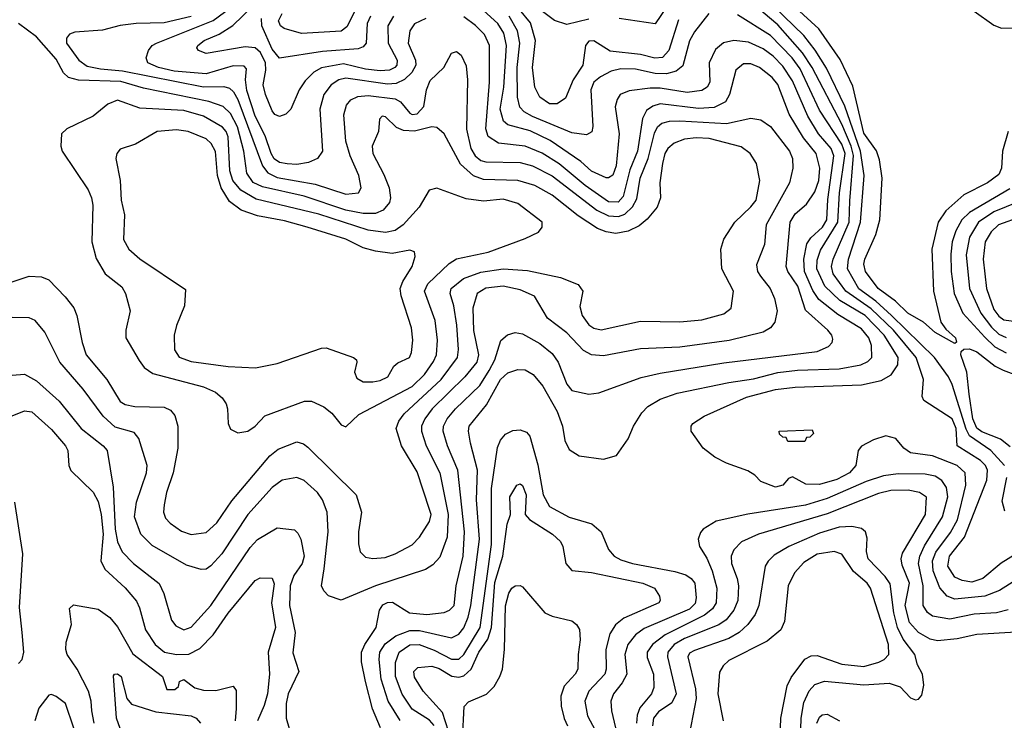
# Model space of a CAD drawing. Extents: x 997028 to 1115134, y 536408 to 618974.
# Tile 346 of 473: x 1041836 to 1045847, y 599247 to 602100. Entities that reach past the tile are written whole.
import ezdxf

# ---------------------------------------------------------------- set-up
doc = ezdxf.new("R2010")
doc.units = 0

msp = doc.modelspace()

# ---------------------------------------------------------------- linework, layer by layer
at = {"layer": '0CON10XD'}
for points in [[(1043358.6, 602115), (1043335.2, 602075), (1043336.9, 602005), (1043374, 601935), (1043373, 601915), (1043364.6, 601905.4), (1043342.9, 601895), (1043305, 601892.1), (1043245, 601898.9), (1043155, 601920.6), (1043065.8, 601904.2), (1043034.2, 601885.8), (1042998.3, 601851.7), (1042973.9, 601815), (1042940.5, 601735), (1042920, 601715), (1042895, 601705.4), (1042875, 601714.6), (1042865, 601728.5), (1042836.9, 601795), (1042828.3, 601835), (1042839.2, 601895), (1042837.9, 601925), (1042816.3, 601966.3), (1042795, 601985.6), (1042755, 601989.2), (1042595, 601962.9), (1042564, 601975), (1042557.5, 601985), (1042561.4, 601995), (1042587.8, 602015), (1042648.7, 602041.3), (1042703.6, 602076.4), (1042866.4, 602233.6)], [(1044155, 602101.6), (1044065, 602080.9), (1044015, 602096.8), (1043890.9, 602190.9)], [(1044499.5, 602195), (1044425, 602083.8), (1044277.5, 602105)], [(1045848.3, 600285), (1045792.2, 600345), (1045705.5, 600405.5), (1045692.2, 600432.2), (1045635, 600614.4), (1045619.8, 600645), (1045563, 600725), (1045388.1, 600895), (1045324, 600954), (1045254.5, 601004.5), (1045208.6, 601085), (1045212.4, 601125), (1045261.6, 601275), (1045276.9, 601465), (1045261.9, 601565), (1045197.6, 601747.6), (1045123.3, 601903.3), (1045076, 601976), (1045030.2, 602035), (1044867.9, 602195)], [(1043491.1, 602105), (1043445, 602082.5), (1043424.8, 602055), (1043418.3, 602005), (1043448.6, 601935), (1043449.3, 601915), (1043433.4, 601885), (1043404, 601856), (1043369.4, 601840.6), (1043335, 601837.8), (1043165, 601862.5), (1043136.2, 601855), (1043104.9, 601835.1), (1043074.8, 601795.2), (1043058.3, 601735), (1043068.9, 601565), (1043048.9, 601535), (1043011.9, 601518.1), (1042965, 601510.8), (1042925, 601513.4), (1042895, 601518.9), (1042873.2, 601533.2), (1042860, 601555), (1042836.5, 601626.5), (1042795, 601706.8), (1042761.4, 601811.4), (1042755.5, 601854.5), (1042759.4, 601899.4), (1042750.9, 601910.9), (1042705, 601911.9), (1042595, 601878.9), (1042465, 601890.6), (1042400.9, 601905), (1042357.9, 601925), (1042350.5, 601945), (1042360.6, 601975), (1042375.6, 601995), (1042392.9, 602005), (1042623.7, 602096.3), (1042721.4, 602168.6)], [(1043209.4, 602150.6), (1043168.6, 602071.4), (1043145, 602053.6), (1042983.7, 602043.7), (1042913.8, 602063.8), (1042898.5, 602075), (1042890, 602095), (1042904.6, 602125)], [(1045920.4, 599939.6), (1045835, 599886.5), (1045760.4, 599825), (1045715, 599809.6), (1045675, 599816.8), (1045645, 599830.3), (1045616.9, 599875), (1045624.1, 599915), (1045685, 599992.7), (1045776, 600225), (1045779.4, 600265), (1045770, 600285), (1045750, 600305), (1045654.7, 600365), (1045651.5, 600435), (1045635, 600474.3), (1045519.3, 600549.3), (1045513.1, 600565), (1045518.2, 600635), (1045488.8, 600725), (1045395.2, 600835.2), (1045305, 600922.7), (1045201.3, 600995), (1045150.5, 601065), (1045143.2, 601095), (1045149.5, 601125), (1045215.1, 601274.9), (1045218.2, 601361.8), (1045232.4, 601547.6), (1045223.8, 601585), (1045185, 601674.3), (1045064.1, 601905), (1045025.4, 601965.4), (1044925, 602079), (1044812.9, 602172.9)], [(1045645, 600782), (1045565, 600825.7), (1045518.2, 600868.2), (1045454.7, 600905), (1045403.4, 600953.4), (1045332.7, 601005), (1045281.2, 601075), (1045275.3, 601104.7), (1045279, 601125), (1045324.4, 601225.6), (1045339.8, 601285), (1045349.6, 601455), (1045339.3, 601529.3), (1045325.9, 601565.9), (1045275, 601638.2), (1045229.6, 601829.6), (1045177.9, 601937.9), (1045092.2, 602062.2), (1044998.2, 602148.2)], [(1042535, 602112.8), (1042425, 602087.5), (1042310, 602085), (1042245, 602075.9), (1042173, 602057), (1042061, 602049), (1042038.3, 602041.7), (1042026.2, 602025), (1042026.4, 602005), (1042077.2, 601935), (1042111.4, 601911.4), (1042165, 601899.4), (1042255, 601892.4), (1042585, 601827), (1042667.3, 601827.3), (1042690.9, 601820.9), (1042706.7, 601806.7), (1042724.6, 601775), (1042824.9, 601504.9), (1042846.5, 601476.5), (1042885, 601457.5), (1043040, 601430), (1043165, 601389.5), (1043215.6, 601394.4), (1043227.5, 601415), (1043217.3, 601465), (1043182.3, 601545), (1043164.8, 601605), (1043156.7, 601713.2), (1043167.4, 601752.6), (1043185, 601773.8), (1043213.4, 601786.6), (1043255, 601791.6), (1043365, 601778.2), (1043386.7, 601765), (1043425, 601719.8), (1043435, 601714.4), (1043455, 601716.1), (1043482.9, 601747.1), (1043493.3, 601815), (1043507.6, 601852.4), (1043564.5, 601905), (1043595, 601964), (1043615, 601970), (1043635, 601956), (1043655, 601912.5), (1043659.6, 601855), (1043656.4, 601653.6), (1043673.8, 601575), (1043691, 601545), (1043715, 601526.3), (1043735, 601520.9), (1043875, 601519.1), (1043925, 601505.5), (1044005, 601464.4), (1044187.3, 601325)], [(1043264.8, 602115), (1043252, 602085), (1043247.6, 602005), (1043235, 601989.3), (1043215, 601981.1), (1043070, 601970), (1042895, 601943.3), (1042865, 601980), (1042821.9, 602075), (1042821.7, 602105)], [(1043306.2, 599216.2), (1043273.8, 599293.8), (1043245.2, 599405.2), (1043228.9, 599485), (1043228.6, 599525), (1043241.4, 599555), (1043287.5, 599625), (1043302.2, 599695), (1043315, 599716.7), (1043335, 599727.1), (1043355, 599728.4), (1043424.2, 599684.2), (1043495, 599677.3), (1043565, 599685.3), (1043587.3, 599695), (1043605.8, 599715), (1043614.7, 599795), (1043643.2, 599915), (1043648.4, 600015), (1043620.8, 600265), (1043579, 600365), (1043561.6, 600425), (1043561.9, 600445), (1043577.7, 600475), (1043611, 600515), (1043710.2, 600609.8), (1043748.9, 600671.1), (1043771.1, 600715), (1043796.7, 600793.3), (1043823, 600817), (1043855, 600826), (1043885, 600820.6), (1043955, 600782), (1044005, 600740.4), (1044030, 600705), (1044065, 600615.5), (1044085, 600590.4), (1044155, 600575.6), (1044195, 600580), (1044367.3, 600642.8), (1044445, 600661.2), (1044705, 600702.3), (1045085, 600748.9), (1045130.5, 600769.5), (1045145.6, 600785), (1045149.3, 600799.3), (1045144.5, 600815), (1045127.9, 600835), (1045037, 600917), (1045006.3, 601015), (1044965.8, 601075), (1044958.8, 601095), (1044974.3, 601275), (1044995, 601309.6), (1045041.8, 601348.2), (1045075, 601399.1), (1045091.9, 601445), (1045095.2, 601495), (1045081, 601555), (1045029.4, 601619.4), (1044971, 601715), (1044925, 601836), (1044901.2, 601865), (1044849.6, 601905), (1044815, 601920.5), (1044785, 601920), (1044753.8, 601895), (1044728.1, 601795), (1044710.8, 601765), (1044665, 601742.1), (1044601.1, 601738.9), (1044445, 601757.2), (1044415, 601748.5), (1044389.5, 601730.5), (1044372.9, 601697.1), (1044353.4, 601565), (1044321.5, 601488.5), (1044295, 601379.6), (1044273.7, 601356.3), (1044235, 601358.8), (1044139.8, 601425), (1044033.5, 601513.5), (1043965, 601556.2), (1043895, 601585.5), (1043787, 601597), (1043744.2, 601624.2), (1043735.2, 601655.2), (1043750.3, 601845), (1043749.8, 601995), (1043729.8, 602039.8), (1043693.3, 602076.7), (1043645, 602111.9)], [(1043385.4, 599245.4), (1043336.6, 599325), (1043308.3, 599415), (1043300.2, 599495), (1043303.2, 599525), (1043325, 599558.7), (1043368.7, 599591.3), (1043425, 599613), (1043465, 599612.5), (1043595, 599583.2), (1043625, 599597.2), (1043645, 599623.9), (1043663.4, 599666.6), (1043674.1, 599715), (1043709.7, 599985), (1043697.3, 600145), (1043701.6, 600265), (1043672.6, 600375), (1043664.1, 600425), (1043667.3, 600445), (1043738, 600532), (1043795, 600635.3), (1043825, 600662.4), (1043865, 600675.3), (1043895, 600674.6), (1043928.2, 600655), (1043967.7, 600607.7), (1044026.2, 600505), (1044047.3, 600445), (1044056.7, 600386.7), (1044075, 600350), (1044115, 600324), (1044215, 600310), (1044267.5, 600325), (1044315, 600393.3), (1044337.1, 600445), (1044370.8, 600499.2), (1044395.6, 600525), (1044445, 600555.3), (1044515, 600578.8), (1044725, 600623), (1044825, 600638), (1044925, 600663.6), (1045005, 600673.3), (1045175, 600677.8), (1045262.9, 600695), (1045291.7, 600708.3), (1045308, 600725), (1045306.3, 600773.7), (1045295.4, 600804.6), (1045265, 600841.3), (1045169, 600899), (1045091.2, 600961.2), (1045066.7, 600996.7), (1045033.6, 601075), (1045030.3, 601125), (1045042.9, 601187.1), (1045058.4, 601211.6), (1045106.7, 601255), (1045123.8, 601285), (1045127.9, 601367.9), (1045153.4, 601545), (1045141.7, 601575), (1045090.7, 601635), (1045047, 601707), (1044985, 601851.4), (1044945, 601910.2), (1044905, 601951.6), (1044865, 601980.8), (1044805, 602008.5), (1044745, 602014.7), (1044703.6, 602006.4), (1044671.3, 601978.7), (1044644.7, 601924.7), (1044648.1, 601845), (1044636.7, 601825), (1044615, 601811.6), (1044555, 601803.2), (1044445, 601821), (1044405, 601821.7), (1044319.4, 601810.6), (1044282.5, 601795), (1044269.6, 601775), (1044262.5, 601745), (1044277.6, 601635), (1044265.7, 601505), (1044252.8, 601467.2), (1044235, 601455.4), (1044225, 601456.1), (1044165, 601483.7), (1044122.5, 601522.5), (1043997.4, 601607.4), (1043915, 601647), (1043825, 601671.2), (1043807.2, 601687.2), (1043793.4, 601735), (1043808.5, 601825), (1043819.3, 601995), (1043808, 602045), (1043783.9, 602085), (1043725, 602137.4)], [(1044643.6, 602125), (1044585, 602051.2), (1044565, 602014.4), (1044537.5, 601912.5), (1044510.2, 601889.8), (1044470.6, 601879.4), (1044425, 601880.4), (1044345, 601898.1), (1044285, 601900.2), (1044245, 601889.8), (1044202.6, 601867.4), (1044175.3, 601845), (1044163.4, 601815), (1044170.8, 601665), (1044167.1, 601642.9), (1044145, 601631.2), (1044085, 601638.9), (1043925.3, 601705.3), (1043890.9, 601725), (1043873.7, 601743.7), (1043863.5, 601785), (1043862.6, 601905), (1043873.2, 602005), (1043863.7, 602055), (1043830.5, 602115)], [(1044519.9, 602100.1), (1044480.9, 601975), (1044455, 601946.6), (1044423.1, 601943.1), (1044365, 601958.4), (1044242.1, 601972.1), (1044175, 602014.6), (1044155, 602012.1), (1044140.9, 601995), (1044130.3, 601915), (1044091.4, 601855), (1044059.5, 601780.5), (1044025, 601757.7), (1043995, 601756.7), (1043955, 601784.6), (1043934.8, 601825), (1043925.7, 601905), (1043936.7, 602015), (1043916.6, 602086.6), (1043871.6, 602141.6)], [(1045990.8, 599879.2), (1045827.3, 599775), (1045767.3, 599752.7), (1045645, 599740.2), (1045615, 599752.5), (1045585, 599786.2), (1045557, 599855), (1045554.2, 599895.8), (1045568.8, 599931.2), (1045628.5, 600011.5), (1045656.5, 600063.5), (1045690.6, 600205), (1045687.5, 600255), (1045655.4, 600285), (1045555, 600323.6), (1045465, 600336.4), (1045437.7, 600355), (1045405, 600394.6), (1045365, 600404.8), (1045315, 600389), (1045265, 600363.1), (1045252.2, 600345), (1045242.9, 600285), (1045216.5, 600255), (1045165, 600227.5), (1045095, 600207.2), (1045038.8, 600208.8), (1044985, 600238), (1044968.3, 600231.7), (1044945.6, 600204.4), (1044915, 600196), (1044855, 600220), (1044831.2, 600245), (1044803, 600263), (1044715, 600294.6), (1044668.5, 600318.5), (1044620, 600355), (1044571.4, 600425), (1044571.4, 600445), (1044578.6, 600455), (1044624.3, 600485), (1044796.9, 600563.1), (1044915, 600593.7), (1044995, 600603.1), (1045265, 600613), (1045345, 600630.8), (1045386.3, 600653.7), (1045413.8, 600695), (1045414.8, 600725), (1045358, 600815), (1045279.8, 600895), (1045176.6, 600956.6), (1045115.8, 601015), (1045082.8, 601085), (1045085, 601121.4), (1045098.5, 601161.5), (1045169.3, 601275), (1045175.6, 601395.6), (1045198.8, 601555), (1045185, 601592.5), (1045095, 601731.1), (1045015, 601899.3), (1044983.5, 601945), (1044895, 602036.2), (1044760.3, 602120.3)], [(1045725, 602134.3), (1045805, 602077.8), (1045835.8, 602065.7), (1045905, 602067.5)], [(1041695, 600995.6), (1041875, 601055.8), (1041925, 601052.5), (1041955, 601040), (1042021.3, 600971.3), (1042056, 600926), (1042069.1, 600895), (1042090, 600785), (1042107.3, 600735), (1042190.7, 600635), (1042245, 600545.4), (1042265, 600533.4), (1042304.4, 600524.4), (1042425, 600522.3), (1042449.9, 600509.9), (1042468.1, 600488.1), (1042479.7, 600445), (1042479.7, 600355), (1042460.8, 600255), (1042433.5, 600175), (1042424.1, 600125), (1042422.2, 600095), (1042430.3, 600070.3), (1042449.3, 600049.3), (1042495, 600016.7), (1042535, 600003.4), (1042595, 600012.3), (1042639.4, 600050.6), (1042699.5, 600140.5), (1042855, 600323.3), (1042889.4, 600350.6), (1042965, 600380.4), (1042992.3, 600372.3), (1043009.2, 600359.2), (1043206.5, 600165), (1043228.2, 600095), (1043216.1, 600015), (1043216.2, 599965), (1043223.2, 599933.2), (1043245, 599910.6), (1043275, 599905.5), (1043325, 599910.4), (1043365.2, 599924.8), (1043435, 599962.1), (1043465, 599992.2), (1043505, 600055.8), (1043512, 600085), (1043505.6, 600105.6), (1043455, 600259.4), (1043392, 600365), (1043369.3, 600435), (1043380, 600465), (1043401.8, 600495), (1043553, 600635), (1043619.6, 600725), (1043623.2, 600756.8), (1043616.5, 600856.5), (1043604.8, 600934.8), (1043590.3, 600985), (1043594.1, 601005), (1043644, 601046), (1043715, 601072.1), (1043805, 601085.2), (1043905, 601078.6), (1044039.5, 601049.5), (1044111.1, 601021.1), (1044129.6, 600995), (1044117.3, 600932.7), (1044128.1, 600895), (1044155, 600856.8), (1044175, 600843.3), (1044205, 600837.2), (1044365, 600872.7), (1044525, 600869.4), (1044615, 600878.1), (1044705, 600902.5), (1044734.4, 600925), (1044744.5, 600995), (1044696.2, 601085), (1044692.5, 601165), (1044705, 601206), (1044750, 601275), (1044815, 601337.3), (1044835.8, 601365), (1044851.1, 601445), (1044838.2, 601515), (1044811.8, 601555), (1044775, 601582.4), (1044645, 601616), (1044591.5, 601618.5), (1044545, 601612.9), (1044502.6, 601597.4), (1044476.2, 601575), (1044464.2, 601555), (1044454.3, 601515), (1044443.7, 601435), (1044447.2, 601375), (1044432.8, 601337.2), (1044392.5, 601287.5), (1044359, 601261), (1044315, 601238.3), (1044265, 601230), (1044225, 601236), (1044190.3, 601250.3), (1044111.7, 601301.7), (1044005, 601385.6), (1043934.5, 601424.5), (1043865, 601444.8), (1043725, 601449), (1043684.6, 601464.6), (1043631.4, 601511.4), (1043565.3, 601635), (1043535, 601661.4), (1043515, 601664.3), (1043445, 601646.3), (1043399.2, 601649.3), (1043370.5, 601660.5), (1043326.2, 601705), (1043313.2, 601706.8), (1043301.2, 601695), (1043298, 601645), (1043272.5, 601585), (1043274.1, 601555), (1043319.3, 601469.3), (1043340.5, 601415), (1043346.9, 601375), (1043342.9, 601355), (1043316.2, 601323.8), (1043285, 601311), (1043235, 601310.3), (1043165, 601324.3), (1042995, 601380.9), (1042825, 601419.4), (1042787.3, 601437.3), (1042760.7, 601475), (1042748.7, 601565), (1042723.9, 601663.9), (1042695, 601717.6), (1042665, 601746.5), (1042606.6, 601766.6), (1042340.5, 601820.5), (1042247.8, 601847.8), (1042075, 601853.6), (1042034.4, 601864.4), (1042015, 601883.6), (1041985, 601939.7), (1041905, 602030.3), (1041831.5, 602085)], [(1042725, 600417.1), (1042765, 600424.4), (1042795, 600444.3), (1042835, 600486.9), (1042995.9, 600545.9), (1043025, 600546), (1043075, 600523.1), (1043107, 600497), (1043145, 600450.8), (1043165, 600442), (1043217.7, 600492.3), (1043435, 600606.3), (1043484.8, 600655), (1043522.2, 600707.8), (1043534.3, 600735), (1043537.4, 600795), (1043528.4, 600875), (1043485.7, 600995), (1043499.2, 601025), (1043585, 601106.6), (1043615, 601125.8), (1043745, 601152.7), (1043895, 601208.6), (1043950, 601235), (1043964, 601255), (1043964.2, 601275), (1043865, 601352.1), (1043805, 601368.6), (1043725, 601361.5), (1043655, 601370), (1043535, 601413.6), (1043504.7, 601405.3), (1043463.1, 601336.9), (1043397.6, 601265), (1043365, 601242), (1043326.2, 601233.8), (1043255, 601242.8), (1043055, 601308), (1042799.5, 601369.5), (1042736.3, 601406.3), (1042703.9, 601445), (1042692.6, 601485), (1042685, 601622.5), (1042676.7, 601645), (1042662.1, 601662.1), (1042585, 601707.8), (1042505, 601730.2), (1042325, 601740.3), (1042235, 601772), (1042195, 601755.5), (1042135, 601707.5), (1042027.5, 601655), (1042006.7, 601635), (1042003.8, 601585), (1042008.8, 601565), (1042115, 601406.9), (1042128.2, 601375), (1042133.3, 601345), (1042130.4, 601195), (1042147.3, 601127.3), (1042183.5, 601065), (1042251.5, 601011.5), (1042266.9, 600985), (1042285.4, 600914.6), (1042268.6, 600835), (1042268.6, 600805), (1042322.7, 600712.7), (1042343.6, 600683.6), (1042378.9, 600658.9), (1042585, 600604.7), (1042633.7, 600583.7), (1042660.5, 600560.5), (1042676.4, 600535), (1042682.7, 600515), (1042685.6, 600455), (1042695, 600432), (1042725, 600417.1)], [(1044187.3, 601325), (1044235, 601301.8), (1044275, 601297.9), (1044301.6, 601308.4), (1044332.6, 601337.4), (1044349.9, 601370.1), (1044363.3, 601455), (1044396.9, 601535), (1044422.1, 601637.9), (1044435, 601663.1), (1044452, 601678), (1044483.3, 601686.7), (1044525, 601688.5), (1044715, 601677.9), (1044815, 601699.2), (1044855, 601691.8), (1044895, 601664.5), (1044972, 601565), (1044984, 601535), (1044986, 601495), (1044972.4, 601435), (1044877.5, 601265), (1044869.7, 601185), (1044838.1, 601101.9), (1044841.1, 601075), (1044854.6, 601055), (1044894, 601005), (1044911.3, 600965), (1044922, 600915), (1044911.8, 600868.2), (1044894.4, 600845), (1044865, 600827.7), (1044726.4, 600793.6), (1044525, 600766.2), (1044365, 600759.7), (1044215, 600731.6), (1044165.2, 600735.2), (1044133.1, 600753.1), (1044065.4, 600825), (1043985.9, 600885), (1043933.9, 600973.9), (1043875, 601000.4), (1043805, 601015.2), (1043735, 601007.2), (1043700.3, 600985), (1043682.5, 600925), (1043684.2, 600834.2), (1043705.6, 600735), (1043698.3, 600705), (1043648.8, 600645), (1043517, 600515), (1043486.6, 600475), (1043473.1, 600445), (1043473.2, 600425), (1043492.3, 600365), (1043547.2, 600255), (1043581.8, 600085), (1043577.9, 599992.1), (1043548.1, 599911.9), (1043519.5, 599880.5), (1043488.5, 599861.5), (1043285.9, 599794.1), (1043145, 599735.8), (1043094.3, 599754.3), (1043074.3, 599774.3), (1043066, 599795), (1043075.9, 599864.1), (1043092.4, 600015), (1043088, 600095), (1043069.2, 600145), (1043048.8, 600175), (1042995, 600223.8), (1042965, 600236.2), (1042905, 600225.4), (1042865, 600195.4), (1042765, 600084.6), (1042660, 599925), (1042615, 599875.4), (1042595, 599862.1), (1042575, 599861.2), (1042515, 599878.2), (1042375, 599958.7), (1042328.9, 600005), (1042303.7, 600075), (1042312.4, 600135), (1042352.4, 600255), (1042355.8, 600285), (1042321.1, 600395), (1042301.7, 600418.3), (1042225, 600441.1), (1042175.5, 600485.5), (1042094.8, 600594.8), (1041999.1, 600705), (1041938.1, 600828.1), (1041898.6, 600875), (1041875, 600886.2), (1041805, 600887.3)], [(1043235, 600624.6), (1043275, 600624.7), (1043305, 600630.4), (1043335.7, 600645), (1043360.3, 600689.7), (1043376.7, 600703.3), (1043424, 600725), (1043432.2, 600745), (1043437.1, 600795), (1043432.4, 600845), (1043389.7, 600975), (1043386.5, 601005), (1043396.5, 601033.5), (1043435.4, 601095), (1043446.7, 601135), (1043444.1, 601154.1), (1043425, 601160.8), (1043352.8, 601147.2), (1043285, 601157.2), (1043235, 601171.4), (1043165, 601205.9), (1043007.1, 601255), (1042915, 601280.4), (1042805, 601301), (1042737.9, 601325), (1042690.3, 601360.3), (1042656.4, 601415), (1042641.9, 601465), (1042633, 601563), (1042615.7, 601595.7), (1042595, 601614.2), (1042522.5, 601645), (1042475, 601652.1), (1042396, 601645), (1042307.5, 601592.5), (1042245, 601572.2), (1042231.2, 601555), (1042227.9, 601535), (1042244.6, 601444.6), (1042249.4, 601365), (1042262.7, 601305), (1042258.9, 601205), (1042281.1, 601165), (1042325, 601126.5), (1042511.2, 601001.2), (1042507.1, 600935), (1042474.6, 600855), (1042465.3, 600815), (1042467.1, 600755), (1042485, 600725.6), (1042535, 600707.8), (1042685, 600688), (1042797.1, 600682.9), (1042885, 600700), (1043065, 600761.8), (1043085, 600763.6), (1043196.2, 600725), (1043208, 600715), (1043210, 600705), (1043200, 600665), (1043209.8, 600639.8), (1043235, 600624.6)], [(1045862.9, 601645), (1045839.7, 601565), (1045835.9, 601495), (1045825, 601470), (1045778.8, 601435), (1045682.9, 601387.1), (1045608.4, 601321.6), (1045578.4, 601275), (1045552.5, 601165), (1045558.9, 600995), (1045588.1, 600868.1), (1045609.1, 600839.1), (1045648.6, 600805), (1045653, 600787), (1045645, 600782)], [(1045869.2, 601410.8), (1045705.1, 601314.9), (1045674.8, 601285), (1045650, 601240), (1045635.2, 601195), (1045629, 601145), (1045630.2, 601075), (1045643.3, 600985), (1045678.1, 600905), (1045767.7, 600807.7), (1045808.1, 600768.1), (1045855, 600743.3)], [(1045905, 601358.4), (1045805, 601317.1), (1045742.7, 601275), (1045706.1, 601213.9), (1045692.4, 601142.4), (1045704.8, 601005), (1045751.1, 600905), (1045795, 600847.7), (1045825, 600819.8), (1045855, 600805.2)], [(1045915, 601296.6), (1045824.1, 601265), (1045794.2, 601235.8), (1045769, 601195), (1045761, 601125), (1045774.8, 601005), (1045805, 600919.3), (1045825, 600892.2), (1045845, 600877.2), (1045925, 600866.4)], [(1045871, 600361), (1045831.9, 600391.9), (1045755, 600422.2), (1045735, 600436.5), (1045719.1, 600475), (1045704.6, 600575), (1045694.2, 600664.2), (1045669.5, 600735), (1045671.7, 600748.3), (1045681.7, 600758.3), (1045705, 600759.1), (1045735, 600746.9), (1045809.7, 600689.7), (1045842.2, 600672.2), (1045925, 600641.9)], [(1041805, 600652.2), (1041855, 600656.5), (1041905, 600629.6), (1041997.1, 600547.1), (1042086.7, 600435), (1042176.4, 600365), (1042192.5, 600345), (1042216.3, 600196.3), (1042224.9, 600025.1), (1042235, 599973.3), (1042253.4, 599933.4), (1042300, 599885), (1042403.8, 599803.8), (1042423.5, 599763.5), (1042453.8, 599655), (1042472.2, 599632.2), (1042505, 599614.7), (1042535, 599626.2), (1042615, 599714.6), (1042775, 599950), (1042805, 599983.8), (1042885, 600030.4), (1042955, 600023.1), (1042969.5, 600009.5), (1042981.8, 599985), (1042994.8, 599915), (1042986.2, 599885), (1042953.1, 599836.9), (1042938.4, 599795), (1042934.9, 599714.9), (1042958.1, 599605), (1042948.2, 599521.8), (1042973.5, 599445), (1042930, 599355), (1042921.6, 599315), (1042921.3, 599255), (1042933.1, 599213.1)], [(1041805, 600486.4), (1041855, 600506.9), (1041885, 600503.1), (1041965, 600431.5), (1042022.5, 600365), (1042031.8, 600345), (1042036.1, 600285), (1042043.8, 600263.8), (1042135, 600176.2), (1042155, 600138.6), (1042167.8, 600085), (1042176.2, 600005), (1042165.8, 599895.8), (1042182.2, 599862.2), (1042265, 599786.1), (1042311.4, 599731.4), (1042324.1, 599705), (1042348.9, 599615), (1042387.8, 599555), (1042425.6, 599525), (1042475, 599514.4), (1042525, 599516.1), (1042570.1, 599539.9), (1042624.2, 599595), (1042685, 599683.3), (1042795, 599816.5), (1042815, 599827.5), (1042865, 599826.2), (1042872.2, 599802.2), (1042861.8, 599725), (1042877.7, 599625), (1042848.1, 599525), (1042853.4, 599435), (1042844.8, 599355), (1042832.4, 599307.6), (1042805, 599244.2)], [(1043525, 599226.3), (1043505, 599247.4), (1043435, 599292.3), (1043393.7, 599353.7), (1043367.6, 599425), (1043367.5, 599482.5), (1043381.9, 599525), (1043425, 599554.2), (1043462.9, 599555), (1043525, 599532.5), (1043595, 599495.2), (1043625, 599496.3), (1043645.8, 599514.2), (1043711.6, 599625), (1043757.5, 599962.5), (1043758.6, 600191.4), (1043782.5, 600357.5), (1043795, 600387.5), (1043815, 600412.5), (1043845, 600427.1), (1043875, 600429.4), (1043900, 600420), (1043913.8, 600403.8), (1043946.8, 600286.8), (1043968.8, 600165), (1043995, 600118), (1044075, 600074.7), (1044167.2, 600047.2), (1044204.7, 600015), (1044235, 599942.2), (1044258.2, 599915), (1044285, 599899.7), (1044332.5, 599885), (1044505, 599853.4), (1044549.4, 599839.4), (1044571.1, 599825), (1044586.5, 599805), (1044592.3, 599745), (1044587.2, 599722.8), (1044565, 599699.8), (1044379.5, 599620.5), (1044344.2, 599595), (1044313.9, 599555), (1044301.3, 599515), (1044310, 599435), (1044290.8, 599399.2), (1044254.7, 599355), (1044244.1, 599325), (1044246.4, 599285), (1044275.2, 599165)], [(1045035, 600382.5), (1044965, 600382.5), (1044958.3, 600398.3), (1044945, 600400), (1044931.7, 600411.7), (1044930, 600425), (1045065, 600430), (1045070, 600415), (1045055, 600400), (1045041.7, 600398.3), (1045035, 600382.5)], [(1045863.3, 599696.7), (1045815, 599684.8), (1045725, 599679.3), (1045625, 599658.1), (1045555, 599670.8), (1045535, 599686), (1045516.6, 599715), (1045516.7, 599795), (1045498.1, 599885), (1045502.6, 599915), (1045522.1, 599957.9), (1045595.9, 600075), (1045617.5, 600157.5), (1045612, 600195), (1045593.2, 600223.2), (1045565, 600240.8), (1045525, 600249.6), (1045415, 600250.4), (1045355, 600243), (1045285, 600219.7), (1045125, 600150.3), (1045037.3, 600122.7), (1044803, 600087), (1044672.7, 600057.3), (1044620.8, 600025), (1044608.9, 600011.1), (1044600, 599985), (1044605.6, 599955), (1044635, 599907.1), (1044656.5, 599855), (1044675.7, 599785), (1044673.5, 599725), (1044658.8, 599701.2), (1044626.3, 599675), (1044465.5, 599594.5), (1044413.6, 599555), (1044392.3, 599525), (1044392.2, 599502.2), (1044418.3, 599435), (1044419.7, 599380.3), (1044409.6, 599355), (1044362.5, 599297.5), (1044351.8, 599268.2), (1044349.2, 599235)], [(1045848.8, 600098.8), (1045838.9, 600138.9), (1045857.7, 600235)], [(1043582.8, 599202.8), (1043559, 599279), (1043479.1, 599365), (1043445, 599421.9), (1043442.2, 599445), (1043457.7, 599462.3), (1043515, 599467.7), (1043545, 599458.2), (1043596.8, 599426.8), (1043625, 599422.6), (1043645, 599428), (1043675.1, 599454.9), (1043706.5, 599525), (1043742.8, 599577.2), (1043757.4, 599625), (1043772.3, 599807.7), (1043804.2, 599915), (1043822.1, 600045), (1043836, 600085), (1043832.9, 600157.1), (1043860.8, 600205), (1043875, 600210), (1043885, 600202.5), (1043898.8, 600165), (1043895.6, 600085), (1043913.5, 600065), (1044006.5, 600005), (1044038.9, 599975), (1044048.5, 599955), (1044060.5, 599885), (1044085, 599857.1), (1044165, 599848.8), (1044375, 599804.7), (1044422.5, 599785), (1044442.1, 599752.1), (1044445.6, 599735), (1044439.4, 599725), (1044296.8, 599663.2), (1044263.8, 599636.2), (1044240.8, 599599.2), (1044224.4, 599535), (1044225.2, 599455), (1044220, 599435), (1044154.8, 599365), (1044138.7, 599325), (1044148.6, 599265), (1044201.2, 599168.8)], [(1045895, 599605.3), (1045735, 599596.6), (1045655, 599578.8), (1045575, 599570.7), (1045545, 599577.5), (1045497.5, 599605), (1045461.6, 599645), (1045444, 599715), (1045460.5, 599805), (1045431.5, 599878.5), (1045426.9, 599905), (1045432.3, 599927.7), (1045525.7, 600085), (1045530.9, 600155), (1045501.4, 600175), (1045455, 600184), (1045385, 600182.7), (1045335, 600170.7), (1045125, 600088), (1044845.7, 600005), (1044776.8, 599973.2), (1044745, 599941.4), (1044734.7, 599915.3), (1044736, 599885), (1044758.9, 599825), (1044763.9, 599795), (1044761.3, 599735), (1044745.2, 599695), (1044713.5, 599656.5), (1044684.3, 599635.7), (1044545, 599579.9), (1044502.6, 599555), (1044477.1, 599525), (1044475.5, 599505), (1044510, 599355), (1044492.2, 599317.8), (1044438.4, 599281.6), (1044417.6, 599255), (1044414.2, 599225)], [(1041831.7, 599478.3), (1041845.6, 599494.4), (1041853.3, 599525), (1041846.1, 599603.9), (1041835.7, 599705.7), (1041848.3, 599925), (1041816.1, 600135)], [(1045016.7, 599165), (1045020, 599255), (1045030.9, 599319.1), (1045052.9, 599367.1), (1045075, 599392.3), (1045115, 599406), (1045275, 599391), (1045377.6, 599397.6), (1045423.4, 599383.4), (1045465, 599338), (1045485, 599330), (1045497.1, 599332.9), (1045511.2, 599348.8), (1045519.5, 599389.5), (1045514.2, 599434.2), (1045493.1, 599473.1), (1045482.8, 599515), (1045435, 599577.2), (1045411.8, 599625), (1045396.9, 599685), (1045382.3, 599802.3), (1045361.9, 599831.9), (1045292.8, 599905), (1045286, 599934), (1045288.5, 599988.5), (1045281.4, 600015), (1045265, 600027.8), (1045226.4, 600036.4), (1045175, 600034), (1045095, 600008.9), (1044969.5, 599955), (1044910.3, 599919.7), (1044884.8, 599895.2), (1044873.3, 599875), (1044847.6, 599715), (1044832, 599678), (1044802.8, 599637.2), (1044767.2, 599605), (1044725, 599579.5), (1044585, 599531.4), (1044565, 599520), (1044558, 599505), (1044588.5, 599375), (1044592, 599335), (1044565.3, 599195)], [(1044933.6, 599175), (1044937.3, 599255), (1044962.9, 599387.1), (1044979.4, 599420.6), (1045034.1, 599495.9), (1045060.3, 599509.7), (1045085, 599511.2), (1045185, 599475.2), (1045275, 599466), (1045336.7, 599483.3), (1045358.2, 599495), (1045376.8, 599515), (1045375.6, 599555), (1045302.6, 599785), (1045288.9, 599805), (1045233.2, 599853.2), (1045185, 599923.1), (1045154.7, 599934.7), (1045085, 599923.8), (1045030.6, 599889.4), (1044992.4, 599847.6), (1044966.6, 599795), (1044951.2, 599648.8), (1044937.1, 599615), (1044881.2, 599568.8), (1044725, 599490), (1044701.7, 599468.3), (1044687.3, 599442.7), (1044680.8, 599355), (1044701.2, 599245)], [(1043633.1, 599036.9), (1043646.6, 599303.4), (1043665, 599321.9), (1043737, 599353), (1043768.9, 599385), (1043792.5, 599425), (1043802.2, 599455), (1043811.2, 599535), (1043815, 599712.5), (1043829.2, 599765), (1043841.2, 599785), (1043855, 599794), (1043875, 599796), (1043885, 599790), (1043976, 599685), (1044005, 599670.5), (1044085, 599652.5), (1044105, 599637.5), (1044116, 599616), (1044119.6, 599575), (1044110.5, 599515), (1044109.5, 599455), (1044099.5, 599435), (1044054.1, 599385.9), (1044040, 599345), (1044041.9, 599305), (1044054.2, 599254.2), (1044068.1, 599225)], [(1042139.8, 599235), (1042129.6, 599285), (1042127.4, 599325), (1042116.1, 599365), (1042070.2, 599455), (1042029.7, 599515), (1042024, 599535), (1042025.4, 599565), (1042047.5, 599637.5), (1042038.3, 599701.7), (1042055, 599717.5), (1042155, 599698.9), (1042203.1, 599665), (1042235, 599628.1), (1042297, 599517), (1042417.1, 599425), (1042435, 599372), (1042468.3, 599371.7), (1042482.5, 599385), (1042487.5, 599405), (1042505, 599413.3), (1042549.5, 599379.5), (1042585, 599369.6), (1042635, 599368.8), (1042706.1, 599386.1), (1042717.7, 599367.7), (1042718.2, 599295), (1042713.1, 599245)], [(1042259.1, 599175), (1042230, 599255), (1042217.5, 599427.5), (1042222.5, 599435), (1042235, 599435.7), (1042249.2, 599425), (1042272.5, 599335), (1042292, 599312), (1042391, 599281), (1042534, 599265), (1042555.5, 599255), (1042572.1, 599235)], [(1042056.3, 599215), (1042022.9, 599315), (1041985, 599344.3), (1041965, 599352.5), (1041955, 599349.2), (1041914.2, 599295.8), (1041896.9, 599245)], [(1045083.8, 599235), (1045095, 599260), (1045105, 599268.6), (1045125, 599271.4), (1045175.8, 599245)]]:
    msp.add_lwpolyline(points, dxfattribs=at)

doc.saveas('drawing.dxf')
